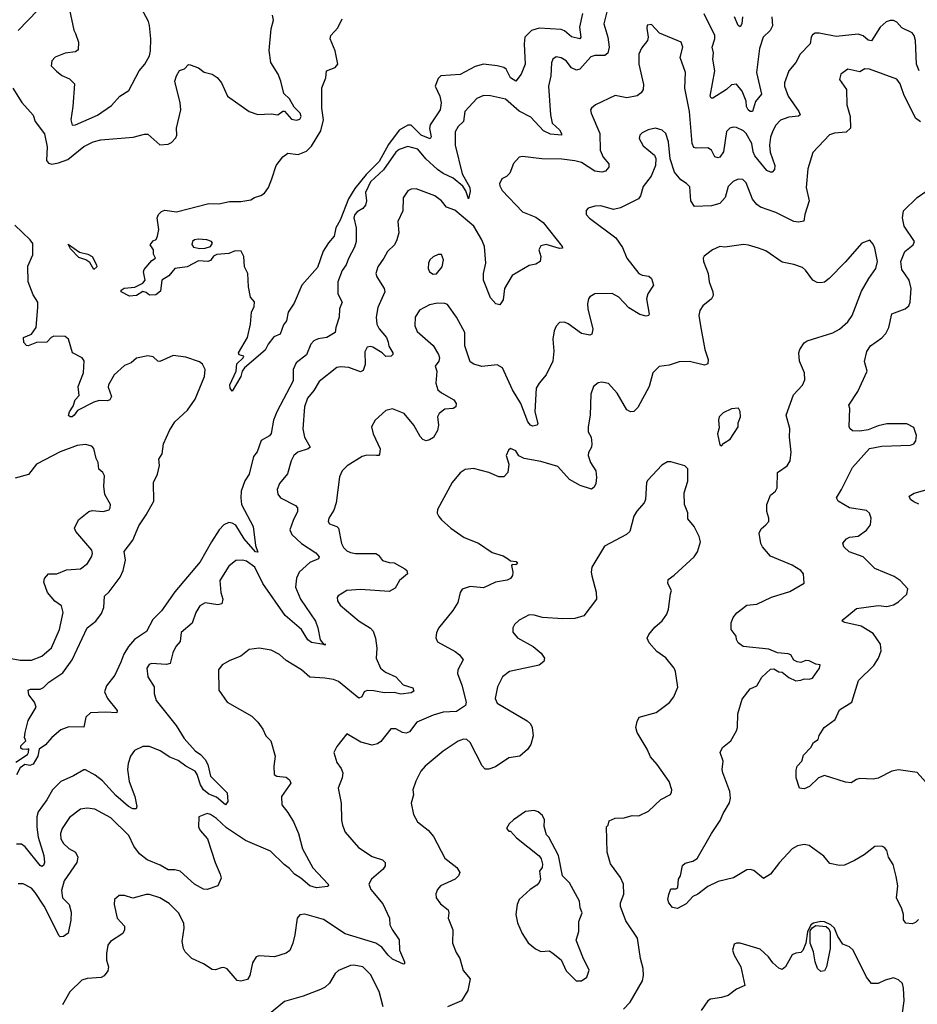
# Model space of a CAD drawing. Extents: x 2133461 to 2293071, y 753526 to 916327.
# Tile 396 of 459: x 2233754 to 2239076, y 876864 to 882699. Entities that reach past the tile are written whole.
import ezdxf

# ---------------------------------------------------------------- set-up
doc = ezdxf.new("R2010")
doc.units = 0

msp = doc.modelspace()

# ---------------------------------------------------------------- linework, layer by layer
at = {"layer": '0CON10XD'}
for points in [[(2234043.3, 882785), (2234075.7, 882635.7), (2234085, 882616.7), (2234103.6, 882566.4), (2234100.5, 882519.5), (2234085, 882508), (2234025, 882500), (2233965, 882475.8), (2233944.2, 882455), (2233941.2, 882425), (2233972.7, 882392.7), (2234005, 882368.8), (2234049.1, 882349.1), (2234078.5, 882318.5), (2234070.4, 882185), (2234057.1, 882105), (2234065, 882073.3), (2234085, 882076), (2234215, 882133.5), (2234299.3, 882190.7), (2234349.2, 882245), (2234401.1, 882278.9), (2234462.3, 882395), (2234497.3, 882435), (2234523.8, 882485), (2234530.4, 882515), (2234532, 882585), (2234523.9, 882665), (2234518, 882688), (2234477.3, 882765)], [(2233713.8, 882293.8), (2233767.7, 882207.7), (2233833.6, 882133.6), (2233847.1, 882095), (2233901.7, 882021.7), (2233917.4, 881945), (2233913.8, 881865), (2233925, 881847.8), (2233945, 881843.3), (2233985, 881850.3), (2234040.2, 881869.8), (2234135, 881947.8), (2234189.2, 881975), (2234235, 881987.5), (2234427.3, 882002.7), (2234495, 882021.2), (2234515, 882021.2), (2234585, 881957.5), (2234635, 881961.2), (2234655, 881970), (2234680.7, 881999.3), (2234686.1, 882013.9), (2234683.3, 882055), (2234710.6, 882165), (2234706.9, 882205), (2234674.5, 882335), (2234683.3, 882366.7), (2234702.7, 882397.3), (2234731.7, 882408.3), (2234755, 882433.3), (2234765, 882431.2), (2234815, 882413.3), (2234848.3, 882388.3), (2234895, 882376.2), (2234925, 882356.2), (2234951.2, 882325), (2234986.7, 882245), (2235115, 882153.8), (2235166.1, 882136.1), (2235245, 882140.8), (2235285, 882134.3), (2235315, 882157.5), (2235325, 882157.5), (2235365, 882110), (2235395, 882103.8), (2235415, 882110), (2235424, 882125), (2235417.5, 882145), (2235381.2, 882181.2), (2235355, 882230), (2235320.3, 882260.3), (2235303.1, 882335), (2235286.6, 882376.6), (2235242.5, 882445), (2235233.2, 882516.8), (2235246, 882645), (2235259.2, 882695), (2235252.5, 882725)], [(2233745, 882634.2), (2233862.9, 882755)], [(2237091.4, 882735), (2237074.3, 882655), (2237081.8, 882595), (2237075, 882585.6), (2237026.2, 882596.2), (2236985, 882631.8), (2236965, 882639.6), (2236835, 882649.1), (2236788.8, 882635), (2236750, 882595), (2236745.3, 882555), (2236751.8, 882435), (2236727.3, 882375), (2236696, 882334), (2236663.5, 882355), (2236637.8, 882405), (2236625.3, 882415.3), (2236585, 882426), (2236505, 882434.1), (2236455, 882422), (2236365, 882374.6), (2236251.2, 882365), (2236235, 882350.8), (2236216.9, 882305), (2236244.7, 882244.7), (2236252.5, 882205), (2236246.8, 882165), (2236227.7, 882135), (2236187.1, 882075), (2236184.1, 882054.1), (2236193.5, 882005), (2236188, 881992), (2236135, 882014.8), (2236075, 882073.8), (2236055, 882073), (2236005, 882044.3), (2235940.4, 881959.6), (2235885, 881858.1), (2235809.1, 881780.9), (2235741.6, 881698.4), (2235703.1, 881636.9), (2235655, 881511.2), (2235628.1, 881465), (2235619.5, 881415), (2235584.4, 881375.6), (2235553.5, 881326.5), (2235519.4, 881230.6), (2235427.1, 881125), (2235381.2, 881018.8), (2235346.7, 880965), (2235336.7, 880915), (2235319.3, 880890.7), (2235298.8, 880835), (2235260.7, 880819.3), (2235227.5, 880775), (2235210, 880740), (2235088.1, 880635), (2235074.3, 880615), (2235066.2, 880583.8), (2235015, 880496.7), (2235001.8, 880515), (2234999.5, 880535), (2235038.9, 880615), (2235041.7, 880658.3), (2235080, 880695), (2235082.5, 880705), (2235055, 880712.5), (2235052.5, 880725), (2235105.7, 880815), (2235122, 880895), (2235128, 880965), (2235145, 880998), (2235145.9, 881025.9), (2235122.9, 881055), (2235111.1, 881115), (2235107.1, 881195), (2235087.8, 881235), (2235082.5, 881295), (2235066.6, 881326.6), (2235031.1, 881328.9), (2234995, 881313.5), (2234923, 881307), (2234902.7, 881297.3), (2234885, 881272.5), (2234870, 881265), (2234815, 881270), (2234747.5, 881235), (2234675, 881223.3), (2234639.6, 881180.4), (2234596.7, 881155), (2234589.5, 881090.5), (2234562.5, 881067.5), (2234525, 881067.1), (2234505, 881082.5), (2234485, 881088.1), (2234446.2, 881063.8), (2234405, 881059.4), (2234356.7, 881085), (2234356.7, 881095), (2234373.3, 881106.7), (2234437, 881113), (2234485, 881138), (2234497.5, 881155), (2234488.8, 881205), (2234491.7, 881218.3), (2234538.8, 881271.2), (2234560, 881285), (2234548.3, 881308.3), (2234547.5, 881335), (2234527.5, 881365), (2234545, 881387.5), (2234563, 881397), (2234572.5, 881415), (2234578.8, 881455), (2234570, 881525), (2234577.5, 881545), (2234595, 881562.5), (2234615, 881570), (2234685, 881560), (2234875, 881610), (2234935, 881607.5), (2234998.3, 881621.7), (2235065, 881621.2), (2235125, 881631.2), (2235145.7, 881644.3), (2235184.2, 881655.8), (2235205, 881671.2), (2235229.5, 881705), (2235249.1, 881755), (2235274.7, 881835.3), (2235313.6, 881886.4), (2235345, 881908.5), (2235405, 881900), (2235455, 881919.7), (2235485, 881949.2), (2235540.6, 882039.4), (2235556.6, 882105), (2235546.3, 882173.7), (2235545.6, 882295), (2235570, 882355), (2235573.3, 882395), (2235625, 882416.2), (2235641.2, 882435), (2235625.6, 882515), (2235596, 882585), (2235598.8, 882605), (2235639.7, 882650.3), (2235665.9, 882704.1)], [(2237234.5, 882745), (2237218.1, 882675), (2237240.4, 882595), (2237249.6, 882535), (2237240.7, 882499.3), (2237223.6, 882486.4), (2237165, 882487), (2237141.2, 882478.8), (2237076, 882405), (2237055, 882400), (2237025, 882412.5), (2236994, 882454), (2236965, 882472.5), (2236935, 882478.1), (2236915, 882463.8), (2236906.8, 882443.2), (2236902.7, 882365), (2236888.8, 882305), (2236901.1, 882135), (2236912.3, 882085), (2236955.4, 882045), (2236967.5, 882025), (2236966.4, 882013.6), (2236900.9, 882020.9), (2236860.1, 882040.1), (2236785, 882121.5), (2236715, 882157.1), (2236635, 882227.9), (2236545, 882247.3), (2236505, 882248.9), (2236465, 882231.4), (2236392.9, 882155), (2236385.7, 882095), (2236354.4, 882065), (2236336.6, 882033.4), (2236336.4, 881955)], [(2238214.4, 882715), (2238218.3, 882661.7), (2238204, 882635), (2238162, 882595), (2238141.3, 882528.7), (2238123.5, 882385), (2238152.5, 882257.5), (2238116.2, 882213.8), (2238098.6, 882155), (2238085, 882154), (2238072.9, 882165), (2238064.1, 882185), (2238062.1, 882215), (2238038.2, 882275), (2238005, 882316.2), (2237975, 882312.5), (2237944.7, 882285.3), (2237863.6, 882233.6), (2237853.6, 882233.6), (2237848.8, 882245), (2237876.2, 882395), (2237864.3, 882465), (2237866.9, 882503.1), (2237860.4, 882535), (2237876.4, 882585), (2237876.4, 882605), (2237812.7, 882732.7)], [(2237675.3, 882565.3), (2237548.2, 882618.2), (2237499.5, 882669.5), (2237475, 882666.7), (2237471.7, 882648.3), (2237481.4, 882595), (2237477.1, 882575), (2237440.2, 882529.8), (2237425.6, 882495), (2237425.5, 882435), (2237451.9, 882315), (2237450, 882285), (2237439.2, 882265), (2237415, 882248.1), (2237355, 882235.7), (2237285, 882250), (2237168.8, 882195), (2237143.8, 882175), (2237138.8, 882165), (2237142, 882145), (2237194.5, 882025), (2237195.4, 881925), (2237214.1, 881884.1), (2237247.1, 881845), (2237247.1, 881825), (2237228.3, 881801.7), (2237205, 881794.5), (2237165, 881801.8), (2237085, 881852.2), (2237045, 881862.9), (2236968.3, 881871.7), (2236850, 881875), (2236735, 881888.8), (2236715, 881883.3), (2236683, 881847), (2236660.3, 881789.7), (2236640.5, 881769.5), (2236613.3, 881755), (2236600, 881725), (2236601.2, 881715), (2236615, 881686.7), (2236735, 881560), (2236815, 881528.2), (2236857.2, 881497.3), (2236970, 881355), (2236972.5, 881345), (2236955, 881342.2), (2236875, 881365.6), (2236845, 881358.8), (2236831.4, 881335), (2236843.5, 881295), (2236840.8, 881265), (2236815, 881248.9), (2236775, 881242), (2236675, 881183.3), (2236628, 881105), (2236621.4, 881038.6), (2236600.5, 881009.5), (2236576.7, 881015), (2236545, 881051.2), (2236504.4, 881155), (2236504.7, 881195.3), (2236517.5, 881255), (2236509.6, 881355), (2236495, 881394.2), (2236446, 881475), (2236335, 881570.6), (2236285, 881587.1), (2236255, 881625.5), (2236215, 881654.6), (2236105, 881695.8), (2236075.8, 881694.2), (2236055.8, 881684.2), (2236027.3, 881642.7), (2236025.7, 881565), (2235997.3, 881502.7), (2236001.4, 881435), (2235990, 881395), (2235976.9, 881365), (2235934.5, 881325.5), (2235914.2, 881285), (2235878.1, 881235), (2235865.7, 881195), (2235871.4, 881175), (2235914.4, 881105), (2235919.4, 881085), (2235877.4, 880992.6), (2235868.5, 880935), (2235871.5, 880895), (2235885, 880867.1), (2235928.5, 880815), (2235938.5, 880788.5), (2235943.6, 880763.6), (2235966.2, 880725), (2235966, 880714), (2235956.1, 880703.9), (2235925, 880702), (2235903.3, 880725), (2235848.1, 880758.1), (2235835, 880762.5), (2235815, 880758.9), (2235800.1, 880729.9), (2235802.5, 880655), (2235790.9, 880619.1), (2235775, 880612.5), (2235705, 880637.2), (2235658.2, 880641.8), (2235635, 880637.5), (2235529.1, 880555), (2235498.9, 880501.1), (2235460.8, 880455), (2235443.8, 880405), (2235433.3, 880273.3), (2235442.7, 880225), (2235476.2, 880165), (2235463.8, 880155), (2235404, 880135), (2235380, 880115), (2235364.4, 880085), (2235341.8, 880008.2), (2235295, 879950), (2235281.9, 879915), (2235285, 879886.7), (2235300, 879865), (2235388.9, 879818.9), (2235402.5, 879805), (2235401.9, 879785), (2235375, 879731.2), (2235355.8, 879675), (2235368.3, 879648.3), (2235425.6, 879595), (2235509.8, 879539.8), (2235530, 879515), (2235526.9, 879503.1), (2235475, 879480.9), (2235412, 879425), (2235395, 879388.8), (2235389.7, 879335), (2235419.3, 879265), (2235507.5, 879135), (2235522.5, 879095), (2235535, 879023.3), (2235557, 878996.9), (2235570, 878995), (2235557, 878996.9), (2235485, 879007.4), (2235463.3, 879023.3), (2235425.7, 879085.7), (2235327.9, 879167.9), (2235196.9, 879356.9), (2235147.6, 879455), (2235099.4, 879490.6), (2235075, 879496.2), (2235035, 879493.3), (2234995, 879459.2), (2234941.1, 879375), (2234947.5, 879305), (2234958.1, 879265), (2234952.5, 879237.5), (2234928.3, 879231.7), (2234855, 879243.5), (2234821.9, 879225), (2234798.2, 879185), (2234777.1, 879122.9), (2234712.5, 879067.5), (2234706.1, 879013.9), (2234680.8, 878985), (2234662.8, 878947.2), (2234646.5, 878883.5), (2234625, 878877.1), (2234535.7, 878884.3), (2234522.4, 878877.6), (2234509.2, 878855), (2234514, 878805), (2234552, 878745), (2234551.4, 878705), (2234563.1, 878665), (2234682.9, 878515), (2234728.9, 878438.9), (2234795, 878366.5), (2234827.1, 878345), (2234854.7, 878314.7), (2234869.1, 878285), (2234885.8, 878215), (2234985, 878116.7), (2234988.6, 878065), (2234975, 878045.8), (2234920.5, 878090.5), (2234875, 878108.8), (2234845, 878135.4), (2234826.2, 878165), (2234807.5, 878225), (2234794.4, 878245), (2234738.8, 878275), (2234695, 878308.5), (2234645, 878327.5), (2234586.7, 878365), (2234525, 878392.1), (2234485, 878391.1), (2234435, 878366.9), (2234411.9, 878335), (2234398.3, 878291.7), (2234393.8, 878255), (2234402.7, 878185), (2234437.5, 878095), (2234448.8, 878035), (2234445, 878022.5), (2234425, 878022), (2234399.2, 878035), (2234325, 878100.4), (2234245, 878187.3), (2234201.6, 878221.6), (2234145, 878253.8), (2234135, 878253.8), (2234072.7, 878217.3), (2233998, 878185), (2233950, 878135), (2233916.2, 878075), (2233865, 878004.2), (2233855.5, 877975), (2233856, 877914), (2233863.7, 877855), (2233896.8, 877745), (2233900.9, 877705), (2233895, 877686.2), (2233885, 877680), (2233875, 877687.1), (2233786.3, 877796.3), (2233765, 877812.2), (2233735, 877811.9)], [(2239087.6, 882395), (2239070.8, 882435), (2239065.3, 882575.3), (2239057.7, 882605), (2239045, 882621.5), (2238985, 882651.1), (2238955, 882684.3), (2238935, 882694.4), (2238915, 882694.4), (2238892, 882685), (2238856.9, 882655), (2238805, 882572.5), (2238785, 882577.3), (2238755, 882602.3), (2238725, 882612.3), (2238595, 882598.8), (2238495, 882619.4), (2238471.2, 882618.8), (2238455, 882608.8), (2238447.5, 882595), (2238441.4, 882555), (2238381.1, 882495), (2238355.5, 882445), (2238314.4, 882395), (2238288.1, 882325), (2238288.5, 882305), (2238310.5, 882245), (2238374.2, 882155), (2238382, 882135), (2238372.7, 882127.3), (2238315, 882121.9), (2238265.9, 882104.1), (2238236.7, 882073.3), (2238220.2, 882039.8), (2238206.6, 882003.4), (2238200.8, 881955), (2238203.3, 881913.3), (2238231.8, 881835), (2238229.2, 881810.8), (2238215, 881795.6), (2238205, 881794.5), (2238185, 881805.5), (2238112.3, 881892.3), (2238102.5, 881915), (2238095.9, 881965), (2238060.9, 882025), (2238045, 882040), (2238005, 882059.5), (2237985, 882062.2), (2237965, 882056.7), (2237944.1, 882035.9), (2237927.8, 881915), (2237905, 881883.1), (2237895, 881879.2), (2237876.7, 881885), (2237856.9, 881925), (2237835, 881938.5), (2237765, 881936.5), (2237750.9, 881940.9), (2237740.9, 881965), (2237725.5, 882155.5), (2237697.7, 882292.3), (2237702.2, 882385), (2237670.4, 882475), (2237685.4, 882535), (2237675.3, 882565.3)], [(2238040.3, 882715), (2238035, 882673.3), (2238025, 882656), (2238013.6, 882663.6), (2237992.9, 882715)], [(2239095, 882092.9), (2239065, 882114.3), (2238996.7, 882255), (2238983.3, 882295), (2238975, 882318.8), (2238955, 882345.8), (2238792.5, 882405), (2238765, 882408.1), (2238735, 882390.6), (2238664.5, 882405.5), (2238623.3, 882375), (2238614, 882345), (2238656, 882285), (2238657.5, 882195), (2238678, 882125), (2238680.8, 882055), (2238655, 882032.5), (2238585, 882026.7), (2238555, 882015.6), (2238457.6, 881912.4), (2238426.4, 881815), (2238416.7, 881705), (2238434.4, 881625), (2238408.6, 881545), (2238402.5, 881505), (2238371.7, 881498.3), (2238345, 881502.2), (2238236.9, 881556.9), (2238147, 881587), (2238123.9, 881603.9), (2238099.2, 881635), (2238062.2, 881732.2), (2238041.7, 881751.7), (2238015, 881754.2), (2237985, 881739.2), (2237955, 881710.8), (2237936.9, 881645), (2237905, 881610), (2237855, 881596.4), (2237755, 881590.8), (2237734.4, 881625), (2237727.8, 881707.8), (2237708.5, 881728.5), (2237675, 881750), (2237636.9, 881795), (2237610.5, 881875), (2237600.8, 881975), (2237584.3, 882024.3), (2237563.4, 882043.4), (2237524.4, 882055.6), (2237480, 882045), (2237445, 882028.6), (2237431.9, 882015), (2237427.8, 881995), (2237451.1, 881951.1), (2237518, 881895), (2237526.9, 881876.9), (2237524.4, 881835), (2237498.3, 881771.7), (2237450.7, 881709.3), (2237435.5, 881654.5), (2237422.8, 881637.2), (2237317, 881583), (2237275, 881574.4)], [(2236336.4, 881955), (2236378.4, 881785), (2236423.2, 881705), (2236425, 881680), (2236415, 881637.5), (2236400, 881685), (2236382.6, 881712.6), (2236325, 881760.3), (2236265, 881787.7), (2236230.8, 881810.8), (2236163.3, 881875), (2236115, 881931.8), (2236055, 881946.2), (2236005, 881930), (2235985, 881913.6), (2235911.5, 881808.5), (2235835, 881737.1), (2235804.3, 881675), (2235811.5, 881625), (2235805, 881600), (2235789.7, 881580.3), (2235755, 881560.5), (2235740.8, 881545), (2235734.6, 881525), (2235749.6, 881465), (2235748.4, 881385), (2235739, 881351), (2235704.3, 881284.3), (2235689.5, 881245), (2235666.9, 881213.1), (2235641.5, 881145), (2235641.1, 881075), (2235667.1, 881025), (2235651.5, 880985), (2235649.1, 880935), (2235628.1, 880875), (2235625.4, 880844.6), (2235575, 880815.5), (2235523.1, 880806.9), (2235498, 880795), (2235481.4, 880775), (2235455, 880712), (2235394.4, 880665), (2235376.7, 880625), (2235375, 880558.8), (2235279.1, 880375), (2235259.2, 880325), (2235244.6, 880245.4), (2235235, 880233.3), (2235187.1, 880205), (2235161.8, 880138.2), (2235140.8, 880109.2), (2235114.7, 880005.3), (2235090, 879965), (2235066.7, 879905), (2235065.6, 879865), (2235069.5, 879825), (2235139.2, 879695), (2235152.7, 879582.7), (2235167.3, 879542.7), (2235153.1, 879545), (2235085, 879622.4), (2235035, 879703.3), (2235015, 879715.9), (2234995, 879719.6), (2234965, 879705.4), (2234936.8, 879675), (2234890.7, 879605), (2234825, 879485.6), (2234675, 879307.3), (2234595.3, 879194.7), (2234544.5, 879145), (2234507.3, 879072.7), (2234436.1, 879025), (2234399.3, 878985), (2234371.1, 878938.9), (2234355, 878890.8), (2234318.2, 878815), (2234269.6, 878750.4), (2234257.5, 878715), (2234274.2, 878675), (2234333.3, 878605), (2234330, 878590), (2234265, 878595.7), (2234175, 878591.1), (2234146.5, 878565), (2234135, 878506.7), (2234045, 878508.8), (2233999.1, 878490.9), (2233945, 878444.5), (2233908, 878402), (2233869.4, 878375), (2233862.1, 878335), (2233835, 878287.5), (2233815, 878278.2), (2233784.6, 878285.4), (2233758.1, 878265), (2233736.4, 878223.6)], [(2239143.3, 878163.3), (2239075, 878237.5), (2238965, 878252.5), (2238924.5, 878245.5), (2238845, 878203.1), (2238815, 878198.1), (2238735, 878201.4), (2238715, 878196), (2238683.9, 878176.1), (2238650.3, 878180.3), (2238525, 878220), (2238490, 878205), (2238436.7, 878155), (2238405, 878140.8), (2238377.5, 878145), (2238358.8, 878205), (2238358.3, 878251.7), (2238363.8, 878275), (2238391.2, 878305), (2238400.8, 878339.2), (2238444.3, 878385.7), (2238461.2, 878415), (2238487.5, 878432.5), (2238495, 878457.5), (2238523.8, 878505), (2238588.8, 878551.2), (2238615, 878608), (2238687.1, 878655), (2238728.1, 878781.9), (2238819.3, 878870.7), (2238845.5, 878915), (2238861.1, 878958.9), (2238858.6, 878998.6), (2238815, 879060.6), (2238743.3, 879105), (2238645.9, 879125.9), (2238631.2, 879135), (2238636.2, 879145), (2238715, 879209.5), (2238845, 879228), (2238895, 879222), (2238935, 879231.2), (2238965, 879248.8), (2239015, 879293.8), (2239019.2, 879325), (2238975, 879374.3), (2238939.7, 879399.7), (2238825, 879445.8), (2238755.7, 879515), (2238672, 879545), (2238641.4, 879575), (2238634.3, 879595.7), (2238657, 879623), (2238675, 879632.5), (2238725, 879638), (2238775, 879673.8), (2238798, 879705), (2238802, 879745), (2238792, 879775), (2238775, 879790), (2238675, 879806.7), (2238606, 879845), (2238598, 879865), (2238627.5, 879915), (2238691.4, 880045), (2238792.7, 880157.3), (2238865, 880171.1), (2239035, 880178), (2239055.8, 880184.2), (2239067.3, 880202.7), (2239070.8, 880235), (2239055, 880282.5), (2239015, 880304), (2238895, 880302.9), (2238845, 880291.9), (2238785, 880268), (2238735, 880260), (2238692.3, 880262.3), (2238676.7, 880275), (2238671.7, 880288.3), (2238676.7, 880395), (2238670, 880415), (2238724, 880495), (2238778, 880615), (2238763.1, 880673.1), (2238777.1, 880732.9), (2238798.9, 880765), (2238866.4, 880813.6), (2238890.2, 880839.8), (2238907.8, 880875), (2238924.5, 880955.5), (2239003.8, 880985), (2239025, 881003.8), (2239034.2, 881025), (2239038.9, 881105), (2239026.9, 881155), (2238985, 881218.8), (2238978.5, 881265), (2239002.2, 881325), (2239051.2, 881365), (2239058.8, 881385), (2238999.1, 881475), (2238988.2, 881525), (2238993.5, 881565), (2239075.4, 881644.6), (2239132.5, 881685)], [(2237275, 881574.4), (2237200, 881595), (2237165, 881593.8), (2237125, 881582.5), (2237113, 881567), (2237112.5, 881545), (2237132.7, 881522.7), (2237288.8, 881405), (2237328.3, 881348.3), (2237354.2, 881285), (2237425, 881194.2), (2237445, 881184.3), (2237485, 881178.8), (2237500, 881165), (2237511.2, 881125), (2237478.6, 881075), (2237471.1, 881045), (2237487.3, 880952.7), (2237482.5, 880945), (2237468.6, 880941.4), (2237431.7, 880951.7), (2237365, 880992), (2237305.8, 881055), (2237266.4, 881076.4), (2237165, 881074.2), (2237134.2, 881055.8), (2237125.9, 881044.1), (2237120.8, 881015), (2237123.1, 880985), (2237152.9, 880865), (2237146.7, 880835), (2237135, 880829.2), (2237085, 880838.9), (2237005.4, 880895.4), (2236985, 880905.7), (2236955, 880903.8), (2236935, 880883.3), (2236923.1, 880855), (2236914.4, 880805), (2236921.4, 880735), (2236914.4, 880675), (2236876.5, 880595), (2236833.3, 880545), (2236816.7, 880515), (2236809.2, 880375), (2236826, 880305), (2236822.5, 880295), (2236795, 880290.6), (2236782.9, 880295), (2236766.5, 880315), (2236724.7, 880425), (2236675.2, 880505.2), (2236617.1, 880635), (2236585, 880654), (2236495, 880644.3), (2236447.9, 880657.9), (2236425, 880671.2), (2236394.4, 880765), (2236392.9, 880845), (2236345, 880936.2), (2236291.1, 881011.1), (2236275, 881017.1), (2236231.7, 881018.3), (2236185, 881007.9), (2236125, 880977.1), (2236100, 880935), (2236097.5, 880885), (2236111.2, 880851.2), (2236205, 880767.5), (2236238, 880715), (2236243.8, 880695), (2236238.8, 880675), (2236217.5, 880645), (2236228, 880615), (2236221.1, 880545), (2236234.5, 880505), (2236255, 880486.5), (2236327.5, 880445), (2236342, 880425), (2236340, 880405), (2236325, 880394.2), (2236275, 880390.6), (2236241.2, 880365), (2236232, 880345), (2236237.5, 880295), (2236232, 880265), (2236207.6, 880222.4), (2236185, 880208), (2236165, 880203.8), (2236145, 880210.8), (2236128, 880228), (2236092.2, 880295), (2236033.3, 880365), (2235965, 880392), (2235925, 880382), (2235862, 880325), (2235840.8, 880285), (2235849.4, 880245), (2235892.2, 880155), (2235888.1, 880121.9), (2235884.1, 880115.9), (2235870, 880115), (2235812.8, 880117.2), (2235785, 880110.5), (2235695.7, 880055), (2235665.4, 880024.6), (2235651.1, 879988.9), (2235630.4, 879835), (2235617, 879793), (2235586.9, 879745), (2235582.5, 879725), (2235592, 879712), (2235634.5, 879694.5), (2235644.3, 879685), (2235662.5, 879595), (2235675, 879570.8), (2235695, 879551.4), (2235715, 879540.6), (2235745, 879535.6), (2235865.5, 879535.5), (2235881.2, 879525), (2235905, 879494), (2235945, 879481.2), (2235975, 879480), (2236037.5, 879445), (2236050, 879435), (2236053.3, 879415), (2236006.7, 879375), (2235979.7, 879330.3), (2235945, 879310.8), (2235775, 879322.7), (2235695, 879315.5), (2235643.3, 879285), (2235636.2, 879275), (2235638, 879255), (2235655, 879228.8), (2235766.7, 879135), (2235833.6, 879093.6), (2235850, 879075), (2235864.1, 879034.1), (2235872.5, 878975), (2235867.5, 878915), (2235894.3, 878855), (2235922.4, 878832.4), (2235984, 878805), (2236027.6, 878757.6), (2236085, 878738.6), (2236090.9, 878719.1), (2236075, 878709.1), (2236015, 878701.8), (2235975, 878710.8), (2235915, 878709.3), (2235855, 878721.5), (2235815, 878722.9), (2235796.2, 878715), (2235782, 878685), (2235765, 878677.1), (2235645, 878777.3), (2235615, 878789.1), (2235563, 878797), (2235475, 878802), (2235425, 878845.7), (2235335, 878902), (2235295, 878937.5), (2235245, 878961.4), (2235173.9, 878973.9), (2235115, 878966), (2235065, 878926.2), (2234999.7, 878900.3), (2234955, 878876), (2234934, 878845), (2234936, 878725), (2234984.4, 878654.4), (2235130.9, 878570.9), (2235166.2, 878535), (2235196.2, 878495), (2235214.2, 878454.2), (2235243.8, 878425), (2235268.8, 878335), (2235261.2, 878275), (2235263.3, 878225), (2235280, 878215), (2235335, 878208.8), (2235354.1, 878194.1), (2235361.2, 878175), (2235307.5, 878095), (2235308, 878045), (2235345, 878001.2), (2235378.1, 877945), (2235406.7, 877875), (2235431.8, 877785), (2235492, 877672), (2235583.8, 877575), (2235586.2, 877565), (2235578.6, 877561.4), (2235513.4, 877553.4), (2235475, 877566.7), (2235421.7, 877611.7), (2235384.6, 877635), (2235355, 877669.4), (2235321.9, 877691.9), (2235241.5, 877771.5), (2235094.2, 877835), (2234980.1, 877910.1), (2234921.2, 877965), (2234885, 877989.2), (2234865, 877994), (2234817.5, 877975), (2234814.4, 877915), (2234824.5, 877894.5), (2234868.6, 877845), (2234913.6, 877705), (2234944, 877635), (2234949.3, 877610.7), (2234930, 877565), (2234865, 877543.3), (2234845, 877546.7), (2234790, 877575), (2234705, 877652.9), (2234675, 877660), (2234635, 877660), (2234588.1, 877688.1), (2234509.3, 877719.3), (2234465, 877754.4), (2234431.7, 877801.7), (2234402.5, 877865), (2234295, 877969.5), (2234199.4, 878019.4), (2234155, 878025.5), (2234115, 878019.5), (2234049.2, 877970.8), (2234006.5, 877905), (2233995.5, 877875), (2233998.8, 877845), (2234015, 877815.7), (2234045, 877786.7), (2234085.6, 877765), (2234099.6, 877735), (2234092.5, 877705), (2234019.1, 877595), (2234002.6, 877537.4), (2234008.2, 877495), (2234047.5, 877455), (2234060, 877410), (2234058.6, 877361.4), (2234041.4, 877285), (2234015, 877266), (2233995, 877263.8), (2233988.6, 877268.6), (2233900.5, 877445), (2233846.3, 877526.3), (2233825, 877551.8), (2233775, 877578.1), (2233745, 877577.5)], [(2233732.1, 878297.9), (2233800, 878345), (2233806.2, 878355), (2233808.3, 878378.3), (2233797, 878373), (2233770, 878375), (2233762, 878382), (2233762, 878395), (2233790, 878425), (2233783.8, 878445), (2233786.1, 878473.9), (2233803.8, 878545), (2233852, 878625), (2233841.4, 878655), (2233808.3, 878698.3), (2233804.2, 878725), (2233818.9, 878731.1), (2233875, 878730.8), (2233895, 878740.8), (2233928.2, 878771.8), (2234011.1, 878828.9), (2234066.4, 878905), (2234155, 879094), (2234206.2, 879133.8), (2234239.8, 879180.2), (2234252.5, 879215), (2234257.9, 879282.1), (2234285, 879307.5), (2234349.5, 879395), (2234367.3, 879435), (2234381.1, 879495), (2234373.3, 879546.7), (2234425.5, 879615), (2234460.6, 879699.4), (2234505.3, 879764.7), (2234550, 879845), (2234546.9, 879955), (2234571.1, 880005), (2234583.7, 880056.3), (2234580, 880095), (2234598.5, 880125), (2234606.4, 880185), (2234641.9, 880265), (2234674.6, 880315.4), (2234749.4, 880385), (2234795, 880449.2), (2234850, 880585), (2234854.2, 880625), (2234837.9, 880657.9), (2234821.4, 880671.4), (2234739.1, 880699.1), (2234665, 880708.9), (2234585, 880672.5), (2234573.8, 880675), (2234545, 880700), (2234515, 880706), (2234447.5, 880692.5), (2234415.7, 880664.3), (2234375, 880648.8), (2234313.8, 880595), (2234281.5, 880535), (2234279.7, 880520.3), (2234298.2, 880465), (2234288.6, 880445), (2234275, 880439.1), (2234225, 880441.2), (2234195, 880432.9), (2234096.5, 880383.5), (2234078.1, 880355), (2234065, 880345.7), (2234054.5, 880344.5), (2234043.1, 880353.1), (2234049.4, 880375), (2234072.3, 880407.7), (2234083.1, 880445), (2234107.8, 880472.2), (2234100.5, 880525), (2234133.4, 880605), (2234137.1, 880677.1), (2234124.8, 880694.8), (2234067.8, 880725), (2234043.1, 880805), (2234025, 880820.8), (2233957.2, 880822.8), (2233941.1, 880815), (2233915, 880788.2), (2233853.8, 880786.2), (2233805, 880765.6), (2233795, 880767.5), (2233778.6, 880785), (2233776.2, 880815), (2233825, 880835.7), (2233852.5, 880875), (2233862.5, 880995), (2233861.5, 881025), (2233835, 881067.9), (2233804.1, 881145), (2233802.5, 881237.5), (2233832.6, 881305), (2233832.6, 881372.6), (2233816.8, 881395), (2233725, 881480.6)], [(2234823.2, 881343.2), (2234855, 881344.4), (2234885.5, 881354.5), (2234897.1, 881375), (2234892, 881385), (2234863.3, 881395), (2234812.6, 881397.4), (2234790, 881395), (2234779.4, 881385), (2234775.8, 881365.8), (2234785, 881351.2), (2234823.2, 881343.2)], [(2239082.8, 877367.2), (2239065, 877348), (2239045, 877341.2), (2239007.5, 877345), (2238995, 877363.3), (2238994.6, 877395), (2238985, 877430), (2238952.9, 877495), (2238960, 877565), (2238950.9, 877620.9), (2238932.4, 877692.4), (2238905.8, 877735), (2238895.9, 877775.9), (2238882.3, 877792.3), (2238865, 877801.2), (2238825, 877798.8), (2238760.7, 877749.3), (2238703.7, 877716.3), (2238645, 877689.2), (2238615, 877685.7), (2238557.7, 877697.7), (2238521.7, 877741.7), (2238435, 877804.2), (2238405, 877810), (2238365, 877803.1), (2238335, 877785.7), (2238259.5, 877705), (2238205, 877634.3), (2238165, 877610), (2238107.4, 877657.4), (2238085, 877662.9), (2238065, 877660), (2237986.6, 877613.4), (2237895, 877591.4), (2237835, 877561.5), (2237775, 877516.4), (2237745, 877503.3), (2237705, 877460), (2237655, 877432), (2237625, 877437.5), (2237603.3, 877465), (2237596.2, 877485), (2237603.3, 877515), (2237615, 877547.5), (2237645, 877548.8), (2237656.2, 877555), (2237660.8, 877605), (2237671.4, 877625), (2237685, 877686.2), (2237699.7, 877700.3), (2237745, 877711.4), (2237771.3, 877728.7), (2237855, 877876), (2237907.8, 877952.2), (2237925.4, 877994.6), (2237962.8, 878057.2), (2237968.5, 878085), (2237965.5, 878125), (2237922.5, 878235), (2237919.4, 878255), (2237925.6, 878305), (2237907.5, 878355), (2237922, 878385), (2237970, 878425), (2238004, 878485), (2238010, 878505), (2238011.4, 878585), (2238037.7, 878672.3), (2238085, 878733.8), (2238125, 878751.2), (2238155, 878803.3), (2238205, 878848.8), (2238225, 878851.2), (2238255, 878833.8), (2238275, 878831.2), (2238315, 878801.2), (2238355, 878781.2), (2238385.9, 878784.1), (2238405, 878793.3), (2238435, 878791.2), (2238455, 878796.7), (2238496.7, 878855), (2238500, 878875), (2238475, 878880), (2238435, 878900), (2238415, 878901.2), (2238385, 878890), (2238363.6, 878893.6), (2238345, 878902.5), (2238326.7, 878935), (2238311.2, 878941.2), (2238247, 878947), (2238195, 878968.6), (2238044.5, 878984.5), (2238013.3, 879005), (2238003.3, 879025), (2238002.5, 879045), (2237972.5, 879085), (2237972.9, 879125), (2237984.5, 879155.5), (2238005.5, 879184.5), (2238065, 879230), (2238124.5, 879235.5), (2238212.6, 879277.4), (2238320.9, 879309.1), (2238405, 879360), (2238401.2, 879415), (2238385, 879433.8), (2238335, 879466), (2238205, 879520), (2238159.2, 879575), (2238148, 879595), (2238138.8, 879655), (2238149.5, 879680.5), (2238177.5, 879705), (2238196.7, 879725), (2238196.7, 879745), (2238184.1, 879784.1), (2238184, 879825), (2238205, 879880), (2238235.7, 879904.3), (2238245.8, 879924.2), (2238248, 880015), (2238305, 880054), (2238321.9, 880085), (2238327.5, 880135), (2238317.5, 880225), (2238319.6, 880275), (2238298.5, 880355), (2238343.1, 880475), (2238396.3, 880533.7), (2238408.6, 880565), (2238407.1, 880605), (2238378.6, 880675), (2238374.3, 880725), (2238380, 880745), (2238405, 880784), (2238423.6, 880796.4), (2238575, 880842.5), (2238615, 880864.2), (2238665, 880908), (2238690, 880945), (2238745, 881090), (2238788.9, 881165), (2238830.6, 881225), (2238840, 881265), (2238824.1, 881344.1), (2238815, 881367.5), (2238795, 881392.5), (2238747.5, 881375), (2238648.6, 881261.4), (2238554.2, 881165), (2238525, 881143.1), (2238505, 881138.6), (2238481.7, 881141.7), (2238456.2, 881155), (2238413.4, 881213.4), (2238395, 881229.2), (2238345, 881248.6), (2238275, 881262.5), (2238178.3, 881328.3), (2238135, 881345.6), (2238075, 881363.1), (2238045, 881365.7), (2237935, 881351.4), (2237905, 881354), (2237862.5, 881335), (2237812, 881298), (2237806.7, 881285), (2237808.8, 881265), (2237836, 881195), (2237841.9, 881145), (2237864.3, 881085), (2237865.7, 881065), (2237856.2, 881045), (2237805, 881003.8), (2237786, 880975), (2237780.8, 880945), (2237790.6, 880885), (2237816.7, 880745), (2237837.1, 880685), (2237835, 880660), (2237815, 880650.8), (2237725, 880672.2), (2237665, 880671.9), (2237605, 880650.8), (2237545, 880642.5), (2237508.8, 880605), (2237486, 880525), (2237420, 880400), (2237395, 880376.9), (2237375, 880374.3), (2237355, 880386), (2237296.7, 880485), (2237245, 880542.9), (2237205, 880551.4), (2237185, 880546), (2237156.2, 880525), (2237140.5, 880479.5), (2237135.8, 880355), (2237124.3, 880285), (2237125.7, 880255.7), (2237142, 880225), (2237147.5, 880185), (2237144, 880165), (2237125.9, 880134.1), (2237124.2, 880115.8), (2237139.2, 880075), (2237170.6, 880025), (2237174.5, 879985.5), (2237170.3, 879949.7), (2237161.1, 879928.9), (2237145, 879917.1), (2237077.9, 879937.9), (2237013.2, 879973.2), (2236945, 880050.5), (2236845, 880080.6), (2236745, 880097.5), (2236714.3, 880114.3), (2236695, 880143.3), (2236665, 880156.7), (2236651.7, 880148.3), (2236638.8, 880115), (2236654, 880065), (2236648.8, 880015), (2236625, 879990), (2236595, 879990), (2236535.4, 880015.4), (2236445, 880038.6), (2236395, 880033.8), (2236365, 880013.8), (2236318, 879955), (2236231.2, 879795), (2236230, 879775), (2236238.8, 879755), (2236255, 879733.8), (2236311.2, 879685), (2236390.3, 879630.3), (2236475.6, 879595.6), (2236555, 879541.4), (2236620.9, 879520.9), (2236651.7, 879501.7), (2236665, 879492.5), (2236697.7, 879487.7), (2236706.7, 879475), (2236695, 879467.5), (2236675, 879470), (2236670, 879465), (2236678, 879425), (2236675.7, 879404.3), (2236665, 879386.2), (2236645, 879377.1), (2236575, 879365.7), (2236505, 879331.9), (2236425, 879339.4), (2236376.9, 879323.1), (2236365.5, 879304.5), (2236351.5, 879245), (2236322.4, 879197.6), (2236237.9, 879092.1), (2236225.8, 879065), (2236222, 879035), (2236230.8, 879010.8), (2236335.8, 878955), (2236362, 878935), (2236383.3, 878905), (2236352, 878845), (2236349.2, 878825), (2236375.4, 878755.4), (2236400.7, 878655), (2236396.6, 878635), (2236345, 878599.6), (2236264.5, 878594.5), (2236205, 878577.3), (2236110, 878535), (2236065, 878478.1), (2236045, 878470.6), (2236024.5, 878474.5), (2235985, 878496.7), (2235955, 878497.1), (2235895, 878420.6), (2235875, 878406.5), (2235845, 878400), (2235777, 878417), (2235695, 878467.5), (2235635, 878391.2), (2235617.1, 878355), (2235635, 878296.7), (2235660.3, 878260.3), (2235669.4, 878235), (2235666.9, 878205), (2235642.5, 878145), (2235660, 878055), (2235661.9, 877955), (2235668.1, 877925), (2235685, 877883.8), (2235763, 877793), (2235845, 877739.4), (2235905, 877719.2), (2235921.2, 877705), (2235922, 877685), (2235909.2, 877665), (2235840, 877605), (2235824.2, 877575), (2235835.7, 877545), (2235908.1, 877458.1), (2235947.5, 877375), (2235948.6, 877335), (2235963.3, 877306.7), (2236003.6, 877245), (2236006.4, 877185), (2236035.6, 877115), (2236035, 877103.3), (2236029.2, 877100.8), (2235965, 877130.6), (2235938.1, 877155), (2235902.1, 877202.1), (2235866.5, 877226.5), (2235685, 877281.8), (2235555, 877365.5), (2235445, 877398.6), (2235415, 877393.3), (2235400, 877375), (2235386.1, 877276.1), (2235374.2, 877225), (2235356.8, 877183.2), (2235335, 877167.1), (2235265, 877144.5), (2235175, 877151.4), (2235155.6, 877144.4), (2235135, 877110), (2235119.2, 877035), (2235105, 877011.2), (2235065, 877000.6), (2235044.6, 877004.6), (2234985, 877074), (2234965, 877081.9), (2234949.8, 877080.2)], [(2234195, 881217.5), (2234170, 881260), (2234146.4, 881276.4), (2234105, 881288.8), (2234055, 881340), (2234041.7, 881368.3), (2234110, 881320), (2234159.3, 881309.3), (2234183.8, 881295), (2234210, 881245), (2234211.2, 881235), (2234195, 881217.5)], [(2236205, 881191.2), (2236225, 881193.3), (2236258.8, 881235), (2236267.5, 881275), (2236255, 881306.2), (2236235, 881306.2), (2236205, 881293.8), (2236186.2, 881275), (2236178, 881255), (2236175.8, 881225), (2236184, 881205), (2236205, 881191.2)], [(2237915, 880173.3), (2237930, 880190), (2237967.1, 880212.9), (2238013.3, 880285), (2238015, 880310), (2238028.8, 880345), (2238026.1, 880376.1), (2238016, 880396), (2237975, 880393.3), (2237925, 880368.8), (2237902, 880345), (2237897.5, 880325), (2237900.7, 880279.3), (2237891.2, 880245), (2237905, 880180), (2237915, 880173.3)], [(2233485, 878953.1), (2233756.4, 878903.6), (2233825, 878903.8), (2233885, 878926.2), (2233943.4, 878976.6), (2233990.8, 879085), (2234011.9, 879185), (2234002.5, 879225), (2233962.1, 879252.1), (2233918.5, 879305), (2233898.2, 879365), (2233902.4, 879387.6), (2233925.6, 879414.4), (2233975, 879415.5), (2234031.3, 879438.7), (2234115, 879443.9), (2234157.5, 879475), (2234180.6, 879515), (2234185.6, 879535), (2234181.4, 879555), (2234086.7, 879665), (2234080, 879685), (2234083.3, 879695), (2234105, 879737.5), (2234165, 879784), (2234185, 879790), (2234250, 879785), (2234285, 879793.8), (2234291.2, 879805), (2234292, 879825), (2234259.4, 879885), (2234252.5, 879935), (2234258, 879995), (2234246.7, 880015), (2234223.3, 880035), (2234220, 880075), (2234208.7, 880098.7), (2234195, 880157.5), (2234182.1, 880172.1), (2234145, 880181.5), (2234095, 880174.4), (2233995, 880136.9), (2233855, 880065.3), (2233807, 880003), (2233728.3, 879981.7)], [(2237335, 876835.8), (2237373, 876877), (2237446.4, 877003.6), (2237452.7, 877035), (2237451.1, 877075), (2237435.3, 877135.3), (2237418.2, 877255), (2237347.8, 877357.8), (2237316.6, 877443.4), (2237317.3, 877465), (2237335.6, 877515.6), (2237334.2, 877575.8), (2237316.9, 877615), (2237257, 877697), (2237237.5, 877765), (2237232.5, 877915), (2237242.5, 877925), (2237249.3, 877950.7), (2237285, 877966), (2237338, 877968), (2237385, 877982), (2237425, 877981.4), (2237482.7, 878007.3), (2237555, 878077.5), (2237613, 878107), (2237619.3, 878120.7), (2237621.2, 878135), (2237605, 878183.3), (2237534.3, 878284.3), (2237495, 878330), (2237475.5, 878375.5), (2237416, 878475), (2237408, 878505), (2237415, 878540), (2237427.5, 878565), (2237527.7, 878592.3), (2237607.7, 878652.3), (2237633.3, 878685), (2237656.1, 878743.9), (2237643.1, 878835), (2237634.3, 878855), (2237585, 878917.5), (2237532.5, 878955), (2237485.8, 879005.8), (2237474.3, 879034.3), (2237484, 879055), (2237520.7, 879099.3), (2237563.2, 879136.8), (2237592, 879175), (2237602, 879205), (2237612.9, 879297.1), (2237618, 879315), (2237597.8, 879357.8), (2237599.1, 879380.9), (2237635, 879406.2), (2237753.8, 879515), (2237772, 879545), (2237790, 879605), (2237782.5, 879635), (2237754, 879695), (2237715, 879740), (2237716.1, 879776.1), (2237696.7, 879825), (2237694, 879895), (2237715.8, 879964.2), (2237716.4, 880036.4), (2237697.5, 880055), (2237615, 880078), (2237595, 880078.8), (2237561.2, 880058.8), (2237479.5, 879970.5), (2237471.2, 879955), (2237464, 879855), (2237457.5, 879835), (2237413.3, 879786.7), (2237395, 879756.7), (2237371.2, 879665), (2237352.1, 879647.9), (2237222.1, 879577.9), (2237146, 879455), (2237142, 879425), (2237146.4, 879403.6), (2237173, 879307), (2237173.8, 879265), (2237100, 879165), (2237045, 879149.2), (2236975, 879148.6), (2236855, 879156.9), (2236805, 879170.6), (2236775, 879171.1), (2236715, 879139.2), (2236688.8, 879115), (2236678, 879095), (2236678.3, 879068.3), (2236706.2, 879035), (2236798.8, 878985), (2236846, 878945), (2236866, 878915), (2236861.2, 878895), (2236835, 878872.5), (2236658.8, 878835), (2236616.6, 878803.4), (2236587.1, 878745), (2236574.4, 878675), (2236585, 878648.8), (2236763, 878543), (2236782.9, 878525), (2236793.1, 878505), (2236798.9, 878455), (2236785, 878403.8), (2236765, 878374.3), (2236720, 878335), (2236655, 878324.4), (2236575, 878271.9), (2236535, 878257.1), (2236515, 878258), (2236496.5, 878276.5), (2236424.3, 878415), (2236405, 878432.9), (2236385, 878434.4), (2236355, 878422.5), (2236265, 878364.2), (2236158, 878275), (2236132.5, 878245), (2236103.2, 878186.8), (2236086.2, 878135), (2236088.8, 878105), (2236076.2, 878055), (2236088.3, 877988.3), (2236113.3, 877945), (2236175.7, 877895.7), (2236207.6, 877857.6), (2236275, 877728.8), (2236346, 877675), (2236364, 877645), (2236356.2, 877625), (2236336, 877605), (2236250, 877565), (2236231.2, 877545), (2236222.3, 877517.7), (2236224, 877495), (2236249.7, 877459.7), (2236293.9, 877423.9), (2236298.8, 877405), (2236294, 877375), (2236322.9, 877305), (2236321.4, 877225), (2236341.5, 877171.5), (2236364.2, 877135), (2236384.5, 877064.5), (2236426, 877015), (2236411.2, 876945), (2236373.8, 876885), (2236291.4, 876848.6)], [(2239085, 879827.8), (2239055, 879840.8), (2239036, 879855), (2239028.8, 879875), (2239056.6, 879893.4), (2239205, 879933.5)], [(2237085, 877003.3), (2237116.7, 877025), (2237130, 877065), (2237092.3, 877142.3), (2237054.2, 877244.2), (2237069.2, 877295), (2237070, 877355), (2237089.2, 877405), (2237078, 877435), (2237074.2, 877475), (2237015, 877583.3), (2236972, 877625), (2236948.8, 877745), (2236892.5, 877855), (2236878.3, 877868.3), (2236863, 877917), (2236866.4, 877956.4), (2236855, 877982.5), (2236827.5, 878005), (2236805, 878012), (2236754.2, 878005.8), (2236682.3, 877957.7), (2236657, 877933), (2236640, 877905), (2236655, 877890), (2236665, 877890), (2236700.5, 877850.5), (2236835, 877743.3), (2236846.2, 877725), (2236853.3, 877695), (2236852.5, 877675), (2236837, 877653), (2236841.2, 877605), (2236834, 877586), (2236820.5, 877569.5), (2236780, 877545), (2236715.9, 877484.1), (2236704.1, 877455.9), (2236696.2, 877395), (2236706.1, 877346.1), (2236734.1, 877284.1), (2236768.3, 877228.3), (2236811.7, 877191.7), (2236845, 877176.7), (2236895, 877180), (2236917.5, 877165), (2236965, 877126.7), (2236995, 877062.5), (2237053.6, 877003.6), (2237085, 877003.3)], [(2234949.8, 877080.2), (2234915, 877068.9), (2234895, 877069.4), (2234845, 877104), (2234775, 877136), (2234736.2, 877175), (2234725.8, 877195), (2234718, 877235), (2234730, 877315), (2234727.5, 877345), (2234695.6, 877405), (2234640.2, 877460.2), (2234585.3, 877495.3), (2234525, 877514.4), (2234505, 877514.4), (2234425, 877491.9), (2234375, 877509.2), (2234345, 877508), (2234316.2, 877485), (2234314.3, 877455), (2234332, 877375), (2234375, 877326.7), (2234375.8, 877305), (2234366.6, 877283.4), (2234293.8, 877235), (2234277.5, 877215), (2234268.9, 877165), (2234270, 877125), (2234282, 877085), (2234277, 877063), (2234255, 877033.3), (2234237.1, 877022.9), (2234154.3, 877015.7), (2234123.2, 877006.8), (2234051.7, 876938.3), (2234009.3, 876860.7)], [(2238977.3, 876727.3), (2238998.8, 876885), (2238995, 876960), (2238987.6, 876987.6), (2238965, 877008.8), (2238935, 877021.2), (2238885, 877007.1), (2238845, 876987.5), (2238805, 876986), (2238775.7, 877025), (2238696.2, 877185), (2238675, 877203.3), (2238635, 877220), (2238605.8, 877265), (2238584.3, 877315), (2238563.8, 877335), (2238525, 877353.1), (2238505, 877355.3), (2238461.2, 877345), (2238444.5, 877335), (2238425, 877292.5), (2238414.3, 877225), (2238397.3, 877182.7), (2238385, 877171.2), (2238355, 877166.7), (2238335, 877156.7), (2238295, 877086.2), (2238275, 877070), (2238255, 877078), (2238218.8, 877108.8), (2238193.8, 877145), (2238145, 877190), (2238025.7, 877225.7), (2238003.9, 877226.1), (2237990.5, 877219.5), (2237981.2, 877185), (2237990, 877155), (2238030, 877085), (2238053.3, 876975), (2238005, 876953.8), (2237955, 876916.7), (2237915, 876903.8), (2237850, 876895), (2237835, 876883.3), (2237795, 876826.2)], [(2238505, 877057.5), (2238484.5, 877075), (2238470.6, 877115), (2238461.4, 877175), (2238440, 877225), (2238441.2, 877298.8), (2238452.4, 877317.6), (2238475, 877330.6), (2238535, 877324.2), (2238551.5, 877311.5), (2238560.3, 877290.3), (2238560, 877195), (2238538.2, 877085), (2238525, 877062.7), (2238505, 877057.5)], [(2235909.3, 876849.3), (2235885, 876939.2), (2235835, 877040), (2235788.8, 877085), (2235735, 877096), (2235715.9, 877094.1), (2235645, 877064), (2235624.6, 877045.4), (2235591.7, 876988.3), (2235565.5, 876964.5), (2235538.6, 876951.4), (2235435, 876911.1), (2235325, 876880.8), (2235235, 876808.1)]]:
    msp.add_lwpolyline(points, dxfattribs=at)

doc.saveas('drawing.dxf')
